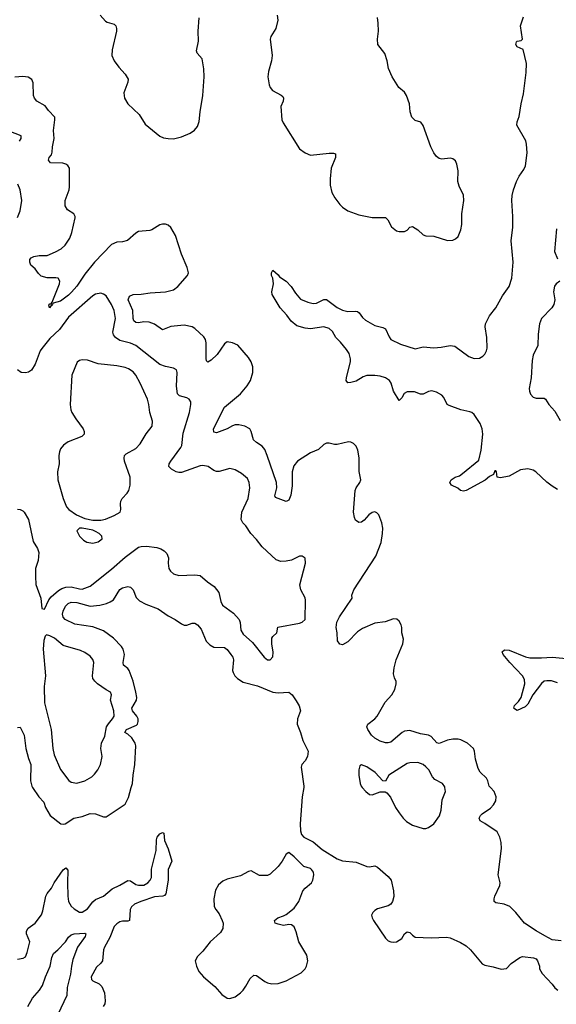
# Model space of a CAD drawing. Header units: inches. Extents: x 1682530 to 1839546, y 640742 to 791647.
# Tile 622 of 656: x 1800765 to 1804761, y 678385 to 685715. Entities that reach past the tile are written whole.
import ezdxf

# ---------------------------------------------------------------- set-up
doc = ezdxf.new("R2010")
doc.units = ezdxf.units.IN
doc.header["$MEASUREMENT"] = 0
doc.layers.add('B8607', color=7, linetype='Continuous')
doc.layers.add('B8608', color=7, linetype='Continuous')

msp = doc.modelspace()

# ---------------------------------------------------------------- linework, layer by layer
at = {"layer": 'B8607', "color": 5}
for points, elevation in [([(1800861.4, 680000), (1800907, 679930), (1800944.9, 679890), (1800957.8, 679850), (1800991.6, 679791.6), (1801071, 679730), (1801090, 679725.5), (1801105.2, 679730), (1801168.2, 679771.8), (1801230, 679784.1), (1801290, 679804.7), (1801330, 679803.9), (1801390, 679782), (1801410, 679780.3), (1801550, 679875.8), (1801574.6, 679925.4), (1801596.5, 680000)], 520), ([(1802880.7, 680000), (1802868.7, 679928.7), (1802853.4, 679730), (1802856, 679676), (1802864.7, 679650), (1802882, 679630), (1802950, 679596), (1803018, 679538), (1803130, 679468), (1803170, 679452.7), (1803270, 679442.4), (1803350, 679410.4), (1803371.1, 679408.9), (1803410, 679415.5), (1803430, 679405.5), (1803510, 679338), (1803531.5, 679310), (1803548.8, 679230), (1803551.3, 679188.7), (1803542.4, 679150), (1803528.9, 679131.1), (1803510, 679117.6), (1803430, 679095.4), (1803410, 679084.7), (1803394, 679070), (1803386, 679050), (1803389.2, 679030), (1803400.9, 679010), (1803490, 678878.8), (1803510, 678858.8), (1803530, 678850.8), (1803550, 678846.8), (1803570, 678851), (1803610, 678876), (1803630, 678910.7), (1803650, 678924.9), (1803670, 678920.5), (1803690, 678899.1), (1803710, 678886), (1803830, 678880.3), (1803944.4, 678884.4), (1803970, 678880.3), (1804046.6, 678846.6), (1804090, 678821.6), (1804122.4, 678790), (1804210, 678685.5), (1804230, 678675.5), (1804290, 678664.9), (1804350, 678647), (1804390, 678650.7), (1804426, 678690), (1804490, 678733.4), (1804510, 678742), (1804592.4, 678732.4), (1804610, 678722.8), (1804620.7, 678710), (1804634.9, 678670), (1804637.1, 678650), (1804655.1, 678615.1), (1804730, 678534.8), (1804750, 678506.8), (1804771.3, 678490)], 520), ([(1803316.5, 680000), (1803342, 679970), (1803370, 679948.4), (1803390, 679945.5), (1803450, 679966.8), (1803486, 679966), (1803499.8, 679959.8), (1803527.5, 679927.5), (1803564, 679850), (1803590.7, 679810), (1803620.7, 679770), (1803646.6, 679746.6), (1803690, 679718.8), (1803770, 679693.4), (1803790, 679693.4), (1803810, 679700.5), (1803850, 679727.7), (1803891.8, 679788.2), (1803904.4, 679830), (1803912.3, 679907.7), (1803936.3, 679970), (1803930.7, 680000)], 540), ([(1804797.4, 678857.4), (1804730, 678865.1), (1804674.9, 678894.9), (1804611.5, 678931.5), (1804525.2, 678990), (1804459.6, 679070), (1804414.1, 679114.1), (1804371.9, 679131.9), (1804310, 679140.5), (1804299.6, 679150), (1804298.3, 679170), (1804303.9, 679190), (1804339.7, 679270), (1804344.2, 679290), (1804328.7, 679350), (1804354.2, 679545.8), (1804351.8, 679590), (1804341.7, 679630), (1804319.7, 679670), (1804230, 679732.1), (1804194.5, 679750), (1804186, 679770), (1804196.9, 679790), (1804210, 679802.3), (1804270, 679846), (1804293.3, 679870), (1804310, 679901), (1804312.6, 679930), (1804298.7, 679970), (1804270.9, 680000)], 520), ([(1800750, 678721.6), (1800792, 678728), (1800810, 678738), (1800822, 678770), (1800840.5, 678850), (1800817.2, 678910), (1800816.8, 678930), (1800829, 678951), (1800880.5, 678990), (1800928.3, 679051.7), (1800938.2, 679081.8), (1800959.2, 679190), (1800969.9, 679210), (1801002.6, 679250), (1801022.4, 679290), (1801090, 679387.2), (1801110, 679400.3), (1801123.1, 679383.1), (1801120.4, 679290), (1801123.8, 679190), (1801130.1, 679150), (1801150, 679114.7), (1801170, 679095), (1801210, 679071.4), (1801230, 679070.2), (1801270, 679095.2), (1801311.2, 679148.8), (1801330, 679166.3), (1801390, 679191.4), (1801454.9, 679245.1), (1801510, 679271.6), (1801570, 679307.7), (1801590, 679305.2), (1801630, 679277.6), (1801650, 679271.6), (1801690, 679273), (1801720.3, 679290), (1801738, 679310), (1801745.8, 679330), (1801748, 679392), (1801781.1, 679530), (1801784.5, 679610), (1801789.8, 679630), (1801810, 679654), (1801830, 679664.9), (1801839.9, 679659.9), (1801844.5, 679604.5), (1801870, 679542.4), (1801899.6, 679450), (1801870.1, 679389.9), (1801870.6, 679310), (1801853, 679207), (1801844.3, 679195.7), (1801830.7, 679190), (1801770, 679184.3), (1801668.7, 679150), (1801621.5, 679130), (1801598, 679110), (1801587, 679090), (1801583.8, 679010), (1801570, 679003.5), (1801530, 679003.8), (1801510, 678998.7), (1801490, 678985.3), (1801470, 678963.5), (1801437.3, 678882.7), (1801396.5, 678810), (1801390.2, 678789.8), (1801382.8, 678710), (1801370, 678691.2), (1801338.2, 678661.8), (1801297.1, 678590), (1801300.5, 678570), (1801310, 678559.1), (1801356.5, 678536.5), (1801377, 678517), (1801396.1, 678470), (1801402.8, 678410), (1801398.9, 678390), (1801388, 678370)], 480), ([(1800827.1, 678370), (1800860.6, 678430), (1800912.9, 678490), (1800935.9, 678524.1), (1800958.2, 678590), (1800992.7, 678670), (1801005, 678735), (1801016.5, 678763.5), (1801050, 678790.2), (1801106.5, 678850), (1801130, 678885.3), (1801150, 678902.8), (1801170, 678909), (1801250, 678913.7), (1801257.3, 678910), (1801251.8, 678890), (1801196.9, 678810), (1801161.6, 678718.4), (1801150.1, 678670), (1801144.3, 678610), (1801120.1, 678510), (1801117.1, 678450), (1801049.5, 678310)], 460)]:
    msp.add_lwpolyline(points, dxfattribs=dict(at, elevation=elevation))
at = {"layer": 'B8607', "color": 5, "elevation": 520}
msp.add_lwpolyline([(1802770, 679515.3), (1802750, 679502), (1802720.7, 679450), (1802690.7, 679410), (1802630, 679353.3), (1802610, 679344.7), (1802550, 679343.5), (1802490, 679378.3), (1802470, 679374), (1802410, 679341.5), (1802310, 679316), (1802277.8, 679302.2), (1802245, 679275), (1802224.1, 679235.9), (1802210.2, 679170), (1802213.9, 679113.9), (1802224.9, 679090), (1802250, 679059.1), (1802272.6, 679010), (1802279.7, 678990), (1802279.1, 678950), (1802260, 678920), (1802184.2, 678850), (1802130, 678781.2), (1802090, 678742), (1802071, 678710), (1802082, 678670), (1802100.5, 678630), (1802133, 678590), (1802218.4, 678518.4), (1802270, 678458), (1802310, 678430.6), (1802330, 678427.7), (1802370, 678440.7), (1802410, 678470.8), (1802430, 678490.8), (1802450, 678520.7), (1802481.5, 678578.5), (1802510, 678601.6), (1802530, 678599.3), (1802590, 678554), (1802610, 678544.9), (1802642, 678538), (1802690, 678541.3), (1802750, 678561.3), (1802860.8, 678619.2), (1802891.2, 678648.8), (1802902, 678670), (1802911.5, 678710), (1802904.2, 678750), (1802844, 678850), (1802825.3, 678925.3), (1802810, 678961.2), (1802790, 678977), (1802770, 678979.5), (1802730, 678973.2), (1802690, 678982.7), (1802668.7, 678990), (1802662, 679010), (1802688, 679030), (1802730, 679042.8), (1802750, 679054), (1802810, 679100.5), (1802844.2, 679150), (1802872.7, 679230), (1802890, 679250.7), (1802937.2, 679290), (1802949.4, 679310.6), (1802956, 679350), (1802952.7, 679370), (1802937.2, 679390), (1802930, 679396), (1802882, 679410), (1802810, 679484)], close=True, dxfattribs=at)
at = {"layer": 'B8608', "color": 5}
for points, elevation in [([(1801365.3, 685750), (1801403.9, 685703.9), (1801416.3, 685696.3), (1801470, 685681.3), (1801481.3, 685670), (1801486.3, 685650), (1801485.2, 685630), (1801453.8, 685490), (1801451.7, 685450), (1801470.2, 685410.2), (1801502.5, 685362.5), (1801551.8, 685310), (1801573.6, 685273.6), (1801570.3, 685250), (1801541.1, 685170), (1801545.3, 685130), (1801570.4, 685090), (1801655.8, 685010), (1801698.9, 684938.9), (1801809.2, 684849.2), (1801837.1, 684837.1), (1801870.2, 684830.2), (1801910, 684829.2), (1801970, 684844.2), (1802034.5, 684870), (1802068, 684892), (1802090, 684920.5), (1802102.5, 684957.5), (1802108.5, 685030), (1802129.9, 685150), (1802139.3, 685290), (1802136, 685350), (1802123.5, 685423.5), (1802086.1, 685466.1), (1802082.9, 685482.9), (1802096.8, 685556.8), (1802094.7, 685630), (1802101.3, 685730)], 520), ([(1802682.4, 685750), (1802687.8, 685712.2), (1802671.8, 685650), (1802634.4, 685590), (1802630.4, 685570), (1802645.7, 685450), (1802639.5, 685410), (1802617.6, 685330), (1802614.4, 685290), (1802623.8, 685230), (1802630.6, 685210), (1802647.5, 685187.5), (1802713.7, 685153.7), (1802724.1, 685144.1), (1802730.4, 685130), (1802727, 685110), (1802711.1, 685068.9), (1802718.5, 684970), (1802727.5, 684947.5), (1802850, 684754.9), (1802890, 684724.9), (1802930, 684706.7), (1803070, 684722.4), (1803102.8, 684722.8), (1803115.9, 684715.9), (1803117.3, 684690), (1803085.3, 684610), (1803076.5, 684530), (1803076.4, 684483.6), (1803090.4, 684430), (1803113, 684390), (1803150, 684340.7), (1803170, 684320.5), (1803210, 684292.7), (1803290, 684263.1), (1803390, 684242.4), (1803490, 684244), (1803506.7, 684226.7), (1803532.9, 684172.9), (1803570, 684143.1), (1803590, 684137.6), (1803630, 684138), (1803650, 684147.3), (1803670, 684170.7), (1803690, 684175.5), (1803730, 684150.4), (1803770, 684114.4), (1803790, 684106.4), (1803850, 684103), (1803950, 684070.6), (1803990, 684074), (1804010, 684082.8), (1804030, 684101), (1804050, 684151.3), (1804058.9, 684190), (1804058.3, 684270), (1804072.2, 684370), (1804069.7, 684410), (1804037.3, 684477.3), (1804028.4, 684510), (1804029.7, 684589.7), (1804020.5, 684640.5), (1804010, 684664), (1803990, 684679.3), (1803970, 684683.7), (1803910, 684677), (1803890, 684680.9), (1803870, 684696), (1803850, 684725.2), (1803827.3, 684770), (1803770, 684928.7), (1803752, 684952), (1803710, 684966), (1803686.6, 684990), (1803672, 685030), (1803667, 685090), (1803644.5, 685150), (1803630, 685175.1), (1803589.5, 685210), (1803538, 685290), (1803511.5, 685351.5), (1803500.9, 685410), (1803483.7, 685463.7), (1803433.2, 685530), (1803429.4, 685570), (1803438, 685630), (1803435.1, 685690), (1803429.1, 685730.9)], 520), ([(1804770, 682218.5), (1804730, 682241.5), (1804690, 682272.1), (1804609.8, 682350), (1804590, 682361.3), (1804550, 682371.6), (1804494.6, 682365.4), (1804410, 682317.2), (1804345.8, 682305.8), (1804322, 682310), (1804315.3, 682350), (1804310, 682358), (1804303.6, 682356.4), (1804294, 682330), (1804264.5, 682315.5), (1804232, 682288), (1804090.8, 682210), (1804070, 682205.1), (1804049, 682210), (1804027.2, 682227.2), (1803982, 682250), (1803969.2, 682269.2), (1803979.5, 682290), (1804009.3, 682310), (1804039.5, 682320.5), (1804063.9, 682336.1), (1804184.4, 682435.6), (1804201, 682510), (1804214.8, 682630), (1804208.1, 682670), (1804193.2, 682710), (1804150, 682775.4), (1804133, 682790), (1804116.6, 682796.6), (1804050, 682812.1), (1803962.3, 682842.3), (1803949.7, 682850), (1803923.6, 682903.6), (1803910, 682920.5), (1803870, 682942.6), (1803833.1, 682953.1), (1803810, 682948.5), (1803770, 682928.4), (1803750, 682928.5), (1803704.4, 682944.4), (1803650, 682946.2), (1803628, 682932), (1803610, 682899.5), (1803590, 682881.6), (1803550, 682949.7), (1803530.6, 683010), (1803519.1, 683030), (1803490, 683049.3), (1803450, 683061.2), (1803410, 683066.9), (1803350, 683066.6), (1803322.4, 683057.6), (1803270, 683025.6), (1803230, 683013.3), (1803210, 683012.7), (1803197, 683030), (1803198.7, 683050), (1803229, 683170), (1803229.8, 683190), (1803217.7, 683230), (1803200, 683260), (1803154.8, 683314.8), (1803118.9, 683350), (1803093.7, 683393.7), (1803070, 683416.8), (1803030, 683428.8), (1802930, 683415.1), (1802890, 683419.6), (1802830, 683436.9), (1802786.6, 683470), (1802754.9, 683514.9), (1802704.5, 683570), (1802646, 683670), (1802644, 683690), (1802655.1, 683750), (1802649.3, 683790), (1802641.2, 683810), (1802641.2, 683830), (1802650, 683850.7), (1802690, 683816), (1802700.5, 683800.5), (1802750.6, 683770), (1802786.8, 683730), (1802818.4, 683678.4), (1802855.2, 683635.2), (1802910, 683612.7), (1802950, 683602.4), (1802975.4, 683604.6), (1803030, 683633.4), (1803050, 683633), (1803130, 683574), (1803170, 683552.2), (1803210, 683542), (1803266.4, 683546.4), (1803282, 683542), (1803293.8, 683533.8), (1803317.2, 683497.2), (1803339.5, 683479.5), (1803410, 683438.7), (1803470, 683424.9), (1803490, 683414), (1803515.4, 683355.4), (1803530, 683335.5), (1803600.2, 683300.2), (1803710, 683266), (1803770, 683279.1), (1803850, 683272.1), (1803903.5, 683276.5), (1803970, 683289.1), (1804005.7, 683285.7), (1804110, 683209), (1804150, 683192), (1804190, 683196.4), (1804215.1, 683210), (1804230, 683224.9), (1804242.4, 683250), (1804246.3, 683270), (1804243.2, 683350), (1804232.2, 683430), (1804234.5, 683450), (1804264.5, 683510), (1804310, 683570.2), (1804360, 683660), (1804410.8, 683729.2), (1804431.1, 683790), (1804439.7, 683910), (1804425.8, 684070), (1804437.8, 684170), (1804438, 684250), (1804429.9, 684370), (1804432.3, 684407.7), (1804441.5, 684450), (1804465.7, 684510), (1804484.2, 684550), (1804519.4, 684600.6), (1804531.3, 684628.7), (1804543.1, 684723.1), (1804539.4, 684790), (1804533.2, 684813.2), (1804467.9, 684930), (1804470, 684955.5), (1804485.6, 684994.4), (1804499.8, 685090), (1804517.1, 685162.9), (1804536.6, 685323.4), (1804538, 685390), (1804514.5, 685494.5), (1804470, 685514), (1804459.3, 685530), (1804464, 685550), (1804470, 685556), (1804499, 685561), (1804508.4, 685571.6), (1804494, 685670), (1804516.4, 685736.4)], 480), ([(1804270.9, 680000), (1804261.6, 680010), (1804252.4, 680050), (1804242.4, 680070), (1804194.5, 680114.5), (1804179.6, 680139.6), (1804158.5, 680210), (1804151.7, 680270), (1804143.5, 680290), (1804099.7, 680330), (1804050, 680353), (1804030, 680358.6), (1803990, 680359.8), (1803950, 680352.7), (1803890, 680328), (1803870.8, 680330.8), (1803830, 680378.9), (1803810, 680389.7), (1803750, 680399.7), (1803670, 680423.1), (1803630, 680418.8), (1803612.4, 680410), (1803530, 680336.4), (1803510, 680330.9), (1803490, 680331.7), (1803450, 680344), (1803410, 680366), (1803383.9, 680390), (1803357.2, 680430), (1803351.2, 680450), (1803356.9, 680470), (1803409.7, 680510), (1803428.2, 680530), (1803486, 680634), (1803536, 680690), (1803559, 680730), (1803569, 680770), (1803568.9, 680788.9), (1803556.5, 680816.5), (1803550, 680846), (1803555.1, 680890), (1803569.6, 680950), (1803618, 681070), (1803623.9, 681103.9), (1803611.2, 681150), (1803611.2, 681190), (1803606, 681210), (1803590, 681237), (1803572.5, 681252.5), (1803550, 681256.2), (1803486.5, 681233.5), (1803410, 681222.6), (1803317.3, 681182.7), (1803281.6, 681158.4), (1803210, 681083.6), (1803170, 681060.9), (1803150, 681065.2), (1803132, 681092), (1803129.6, 681150), (1803122.4, 681190), (1803127.1, 681230), (1803147.6, 681270), (1803240.9, 681410), (1803238, 681430), (1803252.8, 681470), (1803418, 681722), (1803457.5, 681822.5), (1803467.8, 681890), (1803469.6, 681930), (1803462, 681970), (1803439.3, 682030), (1803424.8, 682044.8), (1803410, 682051.8), (1803390, 682047), (1803366, 682030), (1803331.5, 681988.5), (1803310, 681975.6), (1803290, 681972), (1803266.6, 681990), (1803258, 682010), (1803251.6, 682050), (1803264.7, 682210), (1803269.8, 682230.2), (1803297.6, 682270), (1803304.7, 682290), (1803292.5, 682352.5), (1803293.9, 682453.9), (1803283.1, 682510), (1803270, 682539.6), (1803250, 682560.5), (1803230, 682571), (1803212.9, 682572.9), (1803130, 682554), (1803110, 682554), (1803070, 682563.5), (1803050, 682562), (1803030, 682552.2), (1802990, 682516.9), (1802930.7, 682490), (1802834.8, 682430), (1802806.7, 682393.3), (1802794, 682350), (1802795, 682245), (1802783.8, 682176.2), (1802770, 682138), (1802750, 682129.6), (1802670, 682159.3), (1802665.7, 682170), (1802679.1, 682230), (1802676.5, 682270), (1802608.9, 682470), (1802590, 682515.6), (1802570, 682540.5), (1802527.9, 682567.9), (1802507.1, 682587.1), (1802489.7, 682650), (1802478.7, 682670), (1802441.2, 682690), (1802398.2, 682698.2), (1802370, 682698.2), (1802350, 682693), (1802310.1, 682669.9), (1802250, 682646.6), (1802230, 682640.5), (1802210, 682645.2), (1802209.8, 682670), (1802289.7, 682830), (1802410, 682928.9), (1802460.4, 682990), (1802485.3, 683030), (1802502, 683090), (1802501.2, 683130), (1802489, 683169), (1802470, 683201.6), (1802390, 683292.2), (1802350.7, 683310.7), (1802310, 683317.7), (1802290, 683303), (1802235.9, 683224.1), (1802190, 683180.4), (1802166, 683166), (1802156.6, 683176.6), (1802153.6, 683193.6), (1802154.5, 683310), (1802150, 683334.5), (1802135.4, 683355.4), (1802070, 683415.4), (1802049.3, 683430), (1801990, 683441.1), (1801890, 683431.6), (1801830, 683407.1), (1801770, 683449.7), (1801730, 683462.8), (1801690, 683465.4), (1801650, 683458.9), (1801630, 683460.2), (1801614.4, 683474.4), (1801609.9, 683490), (1801608.3, 683550), (1801573.8, 683630), (1801582.6, 683657.4), (1801610, 683669.2), (1801670, 683672.3), (1801737, 683683), (1801850.6, 683689.4), (1801910, 683704.7), (1801944.2, 683730), (1802016.2, 683810), (1802021.6, 683830), (1802013.3, 683870), (1801969.8, 683970), (1801924.7, 684110), (1801890, 684169.6), (1801870, 684186.3), (1801850, 684192.8), (1801830, 684193), (1801810, 684187.8), (1801750.2, 684149.8), (1801735.1, 684144.9), (1801650, 684137.4), (1801630, 684126), (1801567.2, 684072.8), (1801530, 684062.2), (1801490, 684059.7), (1801450, 684042), (1801321.8, 683910), (1801250, 683820.4), (1801190, 683730.8), (1801152.4, 683687.6), (1801130, 683665.4), (1801070, 683621), (1801014.4, 683605.6), (1801010, 683595.3), (1801003.6, 683596.4), (1801006.8, 683590), (1800996.5, 683583.5), (1800988.7, 683570), (1800983.5, 683590), (1800990, 683600.5), (1800998.9, 683601.1), (1801006.7, 683613.3), (1801061.6, 683750), (1801064.1, 683770), (1801051.5, 683790), (1801034.9, 683794.9), (1800970, 683794.8), (1800926.6, 683806.6), (1800905.8, 683825.8), (1800880.6, 683860.6), (1800847.7, 683887.7), (1800840.2, 683910), (1800841.8, 683930), (1800850, 683943.7), (1800870, 683951.7), (1800910, 683958.7), (1800970, 683959.6), (1801033.1, 683986.9), (1801073.3, 684010), (1801103.3, 684036.7), (1801139.3, 684090), (1801154.6, 684130), (1801179.7, 684239.7), (1801179.6, 684250), (1801169.6, 684269.6), (1801121, 684301), (1801102.9, 684330), (1801104.2, 684370), (1801133.6, 684450), (1801136.2, 684470), (1801137.2, 684610), (1801124.2, 684630), (1801110, 684639.7), (1801086.6, 684646.6), (1800994, 684650), (1800979.1, 684670), (1800985.6, 684690), (1801002, 684710), (1801008.2, 684730), (1801009, 684770), (1801022.2, 684830), (1801017.7, 684890), (1801027.4, 684970), (1801026, 684990), (1800979.6, 685039.6), (1800955.2, 685075.2), (1800892.3, 685110), (1800876.9, 685130), (1800868.7, 685150), (1800866.3, 685246.3), (1800857, 685270), (1800827.6, 685287.6), (1800790, 685292), (1800730, 685286.8)], 520), ([(1800765.2, 684810), (1800777, 684830), (1800776, 684850), (1800686.5, 684886.5)], 540), ([(1800750, 684242), (1800768.5, 684291.5), (1800780.4, 684370), (1800769.7, 684450), (1800752.8, 684490)], 540), ([(1804762.3, 684157.7), (1804748.8, 683988.8), (1804770, 683935.3)], 480), ([(1804788.5, 683770), (1804760.3, 683750), (1804747.7, 683732.3), (1804740.2, 683690), (1804750.3, 683630), (1804743.7, 683596.3), (1804728.7, 683570), (1804650.2, 683489.8), (1804635.3, 683450), (1804625.4, 683374.6), (1804624.4, 683290), (1804590, 683218), (1804582, 683178), (1804573, 683050), (1804558.6, 682970), (1804561.5, 682950), (1804570, 682928.5), (1804590, 682906), (1804610, 682897.3), (1804670, 682897.6), (1804680.3, 682890), (1804706.2, 682850), (1804750, 682800.2), (1804790, 682731.5)], 480), ([(1800750, 682070.4), (1800770, 682068.2), (1800790, 682059.3), (1800799.3, 682050), (1800830, 681994), (1800866.3, 681830), (1800898.5, 681778.5), (1800907.9, 681750), (1800903.2, 681690), (1800882.3, 681630), (1800882, 681570), (1800886.7, 681510), (1800922, 681410), (1800931.3, 681331.3), (1800950, 681327.3), (1800983.7, 681396.3), (1801000.9, 681419.1), (1801055, 681465), (1801079.8, 681480.2), (1801110, 681490.9), (1801150, 681494.4), (1801210, 681477.2), (1801230, 681475.8), (1801290, 681498), (1801450, 681626), (1801550, 681715), (1801650, 681788), (1801670, 681794.3), (1801710, 681796.3), (1801785.5, 681785.5), (1801815.6, 681775.6), (1801841, 681761), (1801861.6, 681741.6), (1801873.7, 681710), (1801870.3, 681670), (1801876.4, 681630), (1801888.2, 681610), (1801910, 681590.4), (1801950, 681577.4), (1802070, 681583.6), (1802110, 681576.9), (1802164.6, 681530), (1802214.8, 681494.8), (1802248.1, 681450), (1802263.6, 681383.6), (1802276.7, 681356.7), (1802356.3, 681296.3), (1802399.5, 681250), (1802407.8, 681227.8), (1802411.7, 681170), (1802430, 681141.1), (1802499.1, 681079.1), (1802584.9, 680970), (1802610, 680950.8), (1802630, 680951), (1802650, 680972), (1802653.4, 681006.6), (1802642.2, 681070), (1802644.2, 681110), (1802650, 681122.8), (1802679.3, 681150), (1802686.8, 681193.2), (1802850, 681222.7), (1802870, 681230.3), (1802892, 681250), (1802893.7, 681393.7), (1802890, 681412.3), (1802859.1, 681470), (1802851.5, 681508.5), (1802893.2, 681670), (1802890, 681706), (1802870, 681722), (1802850, 681722), (1802790, 681692.3), (1802750, 681685.1), (1802710, 681682.9), (1802674.2, 681694.2), (1802570, 681791.8), (1802530, 681845.6), (1802485.6, 681890), (1802450, 681947), (1802426.3, 681970), (1802414.7, 681994.7), (1802419.8, 682050), (1802466.6, 682150), (1802479.3, 682230), (1802473.5, 682270), (1802460.6, 682300.6), (1802418.2, 682338.2), (1802370, 682363.5), (1802330, 682374.7), (1802250, 682352.2), (1802230, 682351.1), (1802210, 682358.9), (1802169.8, 682389.8), (1802130, 682396.8), (1802110, 682395.2), (1801970, 682345), (1801950, 682343.2), (1801929.4, 682349.4), (1801896.3, 682370), (1801876.3, 682390), (1801877.7, 682410), (1801889.8, 682430), (1801966, 682530), (1801973.6, 682546.4), (1801983.7, 682636.3), (1802028.7, 682790), (1802040.4, 682850), (1802038.9, 682870), (1802027.3, 682890), (1802010, 682901.1), (1801955.3, 682915.3), (1801940.5, 682930), (1801932.3, 682987.7), (1801938.4, 683090), (1801932.7, 683110), (1801910, 683120.7), (1801850, 683132.6), (1801810, 683149.7), (1801630, 683288.8), (1801590, 683307.1), (1801510, 683328.1), (1801479.3, 683350), (1801463.1, 683370), (1801458.5, 683390), (1801479.3, 683490), (1801468.7, 683550), (1801450, 683595.1), (1801410, 683658.7), (1801390, 683673), (1801370, 683679.7), (1801330, 683672.1), (1801310, 683660.4), (1801130, 683499.7), (1801062.4, 683410), (1800990, 683342.7), (1800930, 683268), (1800919.2, 683250), (1800881.6, 683150), (1800852.9, 683107.1), (1800830, 683092.1), (1800810, 683086.4), (1800777.2, 683090), (1800748.7, 683108.7)], 540), ([(1801596.5, 680000), (1801605.3, 680030), (1801610, 680091.3), (1801624, 680170), (1801629.9, 680310), (1801625.2, 680330), (1801599.5, 680370), (1801570, 680397.6), (1801547.8, 680410), (1801560.4, 680430), (1801636.1, 680463.9), (1801643.1, 680470), (1801648.2, 680490), (1801647, 680510), (1801638.8, 680530), (1801606.5, 680570), (1801599.4, 680590), (1801636.1, 680650), (1801637.5, 680670), (1801631, 680710), (1801609.9, 680790), (1801581.2, 680870), (1801570, 680884.7), (1801537.7, 680910), (1801535.9, 680930), (1801544.7, 680990), (1801534.8, 681030), (1801523.5, 681050), (1801465, 681110), (1801390, 681166.3), (1801310, 681195.9), (1801176, 681216), (1801103, 681250), (1801088.4, 681268.4), (1801085.3, 681290), (1801090, 681313), (1801107, 681350), (1801125.7, 681370), (1801150, 681379.8), (1801190, 681376.6), (1801290, 681349.5), (1801363.4, 681356.6), (1801411.1, 681368.9), (1801439.6, 681380.4), (1801462.8, 681397.2), (1801510, 681474), (1801530, 681486.7), (1801570, 681494.9), (1801590, 681490.5), (1801610, 681470.7), (1801633.1, 681413.1), (1801657.3, 681390), (1801705.3, 681365.3), (1801796.3, 681330), (1801870, 681277.1), (1801922.8, 681250), (1801970, 681217.3), (1801990, 681206.8), (1802010, 681206.8), (1802050, 681222), (1802070, 681222), (1802090, 681210.4), (1802117.4, 681177.4), (1802154.3, 681090), (1802180.5, 681060.5), (1802210, 681043.6), (1802290, 681041.1), (1802310, 681027), (1802338, 680990), (1802352.4, 680970), (1802358.5, 680950), (1802350.3, 680870.3), (1802354.4, 680854.4), (1802368.4, 680830), (1802388.2, 680810), (1802430, 680784.4), (1802536, 680756), (1802650, 680709.4), (1802690, 680704.1), (1802770, 680708.5), (1802794.9, 680690), (1802825.3, 680645.3), (1802847.5, 680607.5), (1802855.3, 680570), (1802834, 680510), (1802832.4, 680470), (1802857.6, 680410), (1802872.7, 680350), (1802912.7, 680270), (1802907.7, 680230), (1802890, 680199), (1802866, 680170), (1802861, 680150), (1802882.4, 680010), (1802880.7, 680000)], 520), ([(1804770, 680777.5), (1804725.8, 680794.2), (1804690, 680794.6), (1804670.7, 680790), (1804650, 680774.5), (1804586.2, 680690), (1804550, 680620.7), (1804530, 680599.7), (1804470, 680573.2), (1804450, 680585.2), (1804446, 680590), (1804449.6, 680610), (1804479.3, 680640.7), (1804498.4, 680670), (1804527.9, 680770), (1804524.4, 680804.4), (1804510.4, 680830.4), (1804415.3, 680930), (1804366.6, 680990), (1804357, 681010), (1804375.6, 681024.4), (1804410, 681022.3), (1804532, 680972), (1804564.7, 680964.7), (1804650, 680963.7), (1804730, 680970.1), (1804890, 680953.8)], 480), ([(1800750, 680446.7), (1800770, 680448.2), (1800797.6, 680390), (1800812.4, 680290), (1800830, 680216), (1800848.2, 680170), (1800846, 680050), (1800854.9, 680010), (1800861.4, 680000)], 520), ([(1803930.7, 680000), (1803930, 680004), (1803912.7, 680030), (1803857.7, 680057.7), (1803839.7, 680079.7), (1803811.1, 680130), (1803790, 680152.8), (1803769.8, 680169.8), (1803730, 680184.4), (1803670, 680183.1), (1803650, 680178.2), (1803514.8, 680090), (1803490, 680046), (1803470, 680049), (1803412, 680110), (1803350, 680153), (1803310, 680169.2), (1803298.8, 680161.2), (1803290.5, 680130), (1803290.4, 680090), (1803301.6, 680030), (1803308.9, 680008.9), (1803316.5, 680000)], 540)]:
    msp.add_lwpolyline(points, dxfattribs=dict(at, elevation=elevation))
for points, elevation in [([(1801230, 683183), (1801210, 683178.7), (1801194.3, 683165.7), (1801154, 683070), (1801142.4, 682850), (1801146.7, 682810), (1801154.4, 682790), (1801182.8, 682742.8), (1801237.3, 682670), (1801246.8, 682650), (1801246, 682630), (1801227.5, 682612.5), (1801127.1, 682572.9), (1801091.8, 682548.2), (1801070, 682521.2), (1801060.9, 682499.1), (1801056.5, 682470), (1801059.5, 682410), (1801046.7, 682350), (1801048.7, 682290), (1801090.4, 682150), (1801113.7, 682090), (1801130.3, 682070), (1801189.6, 682029.6), (1801250, 682001.7), (1801310.8, 681989.2), (1801370, 681988.9), (1801403.3, 681996.7), (1801470, 682024), (1801513.2, 682050), (1801519.3, 682070), (1801516, 682110), (1801519.5, 682130), (1801529.5, 682150), (1801566, 682190), (1801578, 682210), (1801587, 682250), (1801587.6, 682310), (1801546, 682430), (1801542.9, 682450), (1801546.6, 682470), (1801557.2, 682482.8), (1801630, 682522.4), (1801662.8, 682557.2), (1801707.3, 682632.7), (1801751.1, 682688.9), (1801753.3, 682726.7), (1801734, 682790), (1801726.9, 682850), (1801716.4, 682890), (1801662.4, 683010), (1801629.2, 683069.2), (1801610, 683092.8), (1801576.3, 683116.3), (1801550, 683127.1), (1801490, 683139.3), (1801350, 683153.3), (1801270, 683180.5)], 560), ([(1801230, 681930.9), (1801210, 681929.4), (1801190.6, 681910), (1801210.5, 681870), (1801241.4, 681841.4), (1801266, 681826), (1801310, 681817.6), (1801350, 681828.5), (1801380.7, 681850), (1801377.7, 681870), (1801357.4, 681890), (1801330, 681906.4), (1801310, 681915.3)], 560), ([(1800964, 681136), (1800954.4, 681125.6), (1800946.4, 681093.6), (1800939.6, 681030), (1800958, 680830), (1800948.3, 680751.7), (1800949.3, 680630), (1801000.7, 680430), (1801013.4, 680290), (1801022.6, 680242.6), (1801070, 680133), (1801132.1, 680052.1), (1801150, 680039.1), (1801190, 680032.4), (1801250, 680048.4), (1801301.7, 680078.3), (1801322.5, 680097.5), (1801348.5, 680131.5), (1801366.6, 680170), (1801380.4, 680230), (1801369, 680290), (1801373.7, 680330), (1801398.4, 680381.6), (1801412.6, 680450), (1801425.7, 680474.3), (1801457.4, 680510), (1801468.1, 680530), (1801466.9, 680570), (1801442.9, 680650), (1801449.7, 680690), (1801442, 680710), (1801410, 680725.8), (1801344.7, 680770), (1801323.8, 680790), (1801310.8, 680810), (1801306.8, 680830), (1801316.8, 680930), (1801311.3, 680951.3), (1801290, 680978.3), (1801250, 681004.7), (1801218.9, 681018.9), (1801090, 681057.2), (1801024, 681110), (1800990, 681129.3)], 540)]:
    msp.add_lwpolyline(points, close=True, dxfattribs=dict(at, elevation=elevation))

doc.saveas('drawing.dxf')
